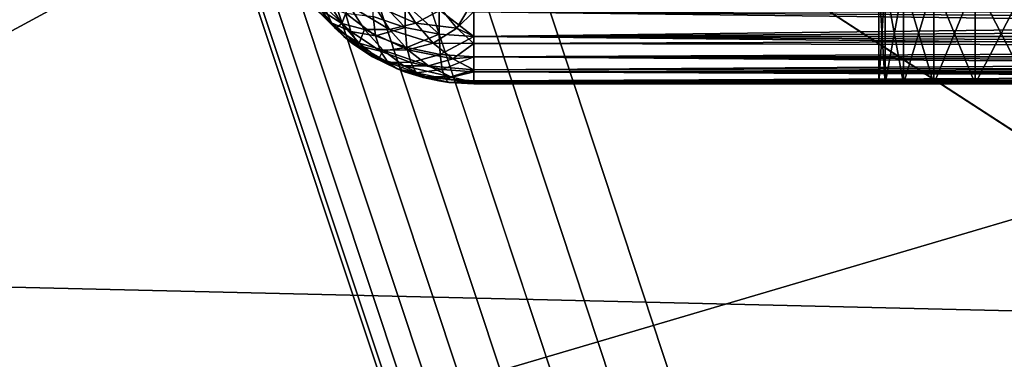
# Model space of a CAD drawing. Extents: x -547 to 547, y 0 to 578.
# Tile 364 of 472: x 359.76 to 364.62, y 555.14 to 556.82. Entities that reach past the tile are written whole.
import ezdxf

# ---------------------------------------------------------------- set-up
doc = ezdxf.new("R2010")
doc.units = 0
doc.header["$LTSCALE"] = 65.185185
for name, color, linetype in [('13', 7, 'CONTINUOUS'), ('152', 7, 'CONTINUOUS'), ('153', 7, 'CONTINUOUS'), ('20', 7, 'CONTINUOUS'), ('3', 7, 'CONTINUOUS'), ('332', 7, 'CONTINUOUS'), ('335', 7, 'CONTINUOUS'), ('40', 7, 'CONTINUOUS'), ('50', 7, 'CONTINUOUS'), ('51', 7, 'CONTINUOUS'), ('57', 7, 'CONTINUOUS'), ('59', 7, 'CONTINUOUS'), ('63', 7, 'CONTINUOUS'), ('9', 7, 'CONTINUOUS')]:
    doc.layers.add(name, color=color, linetype=linetype)

msp = doc.modelspace()

# ---------------------------------------------------------------- linework, layer by layer
at = {"layer": '13', "color": 7, "linetype": 'CONTINUOUS'}
for points in [[(360, 560, -49.9), (350, 551.5, -49.9), (360, 566, -49.9), (360, 560, -49.9)], [(360, 566, -49.9), (350, 551.5, -49.9), (350, 566, -49.9), (360, 566, -49.9)], [(360.0245, 559.6881, -49.9), (350, 551.5, -49.9), (360, 560, -49.9), (360.0245, 559.6881, -49.9)], [(360.0977, 559.3826, -49.9), (350, 551.5, -49.9), (360.0245, 559.6881, -49.9), (360.0977, 559.3826, -49.9)], [(360.2178, 559.0925, -49.9), (350, 551.5, -49.9), (360.0977, 559.3826, -49.9), (360.2178, 559.0925, -49.9)], [(360.3818, 558.8247, -49.9), (350, 551.5, -49.9), (360.2178, 559.0925, -49.9), (360.3818, 558.8247, -49.9)], [(360.5858, 558.5858, -49.9), (350, 551.5, -49.9), (360.3818, 558.8247, -49.9), (360.5858, 558.5858, -49.9)], [(360.8246, 558.3818, -49.9), (350, 551.5, -49.9), (360.5858, 558.5858, -49.9), (360.8246, 558.3818, -49.9)], [(361.0925, 558.2178, -49.9), (350, 551.5, -49.9), (360.8246, 558.3818, -49.9), (361.0925, 558.2178, -49.9)], [(361.3826, 558.0977, -49.9), (350, 551.5, -49.9), (361.0925, 558.2178, -49.9), (361.3826, 558.0977, -49.9)], [(361.6881, 558.0245, -49.9), (350, 551.5, -49.9), (361.3826, 558.0977, -49.9), (361.6881, 558.0245, -49.9)], [(362, 558, -49.9), (350, 551.5, -49.9), (361.6881, 558.0245, -49.9), (362, 558, -49.9)], [(372, 551.5, -49.9), (350, 551.5, -49.9), (372, 558, -49.9), (372, 551.5, -49.9)], [(372, 558, -49.9), (350, 551.5, -49.9), (362, 558, -49.9), (372, 558, -49.9)]]:
    msp.add_3dface(points, dxfattribs=at)
at = {"layer": '152', "color": 6, "linetype": 'CONTINUOUS'}
for points in [[(364.0305, 556.5, -5.3269), (364, 556.5, -4.9), (364.0305, 557, -5.3269), (364.0305, 556.5, -5.3269)], [(364.0305, 557, -5.3269), (364, 556.5, -4.9), (364, 557, -4.9), (364.0305, 557, -5.3269)], [(364.1215, 556.5, -5.7451), (364.0305, 556.5, -5.3269), (364.1215, 557, -5.7452), (364.1215, 556.5, -5.7451)], [(364.1215, 557, -5.7452), (364.0305, 556.5, -5.3269), (364.0305, 557, -5.3269), (364.1215, 557, -5.7452)], [(364.2711, 556.5, -6.1461), (364.1215, 556.5, -5.7451), (364.2711, 557, -6.1462), (364.2711, 556.5, -6.1461)], [(364.2711, 557, -6.1462), (364.1215, 556.5, -5.7451), (364.1215, 557, -5.7452), (364.2711, 557, -6.1462)], [(364.4762, 556.5, -6.5218), (364.2711, 556.5, -6.1461), (364.4762, 557, -6.5219), (364.4762, 556.5, -6.5218)], [(364.4762, 557, -6.5219), (364.2711, 556.5, -6.1461), (364.2711, 557, -6.1462), (364.4762, 557, -6.5219)], [(364.7327, 556.5, -6.8645), (364.4762, 556.5, -6.5218), (364.7328, 557, -6.8646), (364.7327, 556.5, -6.8645)], [(364.7328, 557, -6.8646), (364.4762, 556.5, -6.5218), (364.4762, 557, -6.5219), (364.7328, 557, -6.8646)]]:
    msp.add_3dface(points, dxfattribs=at)
at = {"layer": '153', "color": 6, "linetype": 'CONTINUOUS'}
for points in [[(364, 556.5, -4.9), (364.0305, 556.5, -4.4731), (364, 557, -4.9), (364, 556.5, -4.9)], [(364, 557, -4.9), (364.0305, 556.5, -4.4731), (364.0305, 557, -4.4731), (364, 557, -4.9)], [(364.0305, 556.5, -4.4731), (364.1215, 556.5, -4.0549), (364.0305, 557, -4.4731), (364.0305, 556.5, -4.4731)], [(364.0305, 557, -4.4731), (364.1215, 556.5, -4.0549), (364.1215, 557, -4.0548), (364.0305, 557, -4.4731)], [(364.1215, 556.5, -4.0549), (364.2711, 556.5, -3.6539), (364.1215, 557, -4.0548), (364.1215, 556.5, -4.0549)], [(364.1215, 557, -4.0548), (364.2711, 556.5, -3.6539), (364.2711, 557, -3.6538), (364.1215, 557, -4.0548)], [(364.2711, 556.5, -3.6539), (364.4762, 556.5, -3.2782), (364.2711, 557, -3.6538), (364.2711, 556.5, -3.6539)], [(364.2711, 557, -3.6538), (364.4762, 556.5, -3.2782), (364.4762, 557, -3.2781), (364.2711, 557, -3.6538)], [(364.4762, 556.5, -3.2782), (364.7327, 556.5, -2.9355), (364.4762, 557, -3.2781), (364.4762, 556.5, -3.2782)], [(364.4762, 557, -3.2781), (364.7327, 556.5, -2.9355), (364.7328, 557, -2.9354), (364.4762, 557, -3.2781)]]:
    msp.add_3dface(points, dxfattribs=at)
at = {"layer": '20', "color": 7, "linetype": 'CONTINUOUS'}
for points in [[(350, 551.5, 42.9), (545.5, 1.5, 42.9), (350, 566, 42.9), (350, 551.5, 42.9)], [(350, 566, 42.9), (545.5, 1.5, 42.9), (360.0977, 559.3826, 42.9), (350, 566, 42.9)], [(360.0977, 559.3826, 42.9), (545.5, 1.5, 42.9), (360.2178, 559.0925, 42.9), (360.0977, 559.3826, 42.9)], [(360.2178, 559.0925, 42.9), (545.5, 1.5, 42.9), (360.3818, 558.8247, 42.9), (360.2178, 559.0925, 42.9)], [(360.3818, 558.8247, 42.9), (545.5, 1.5, 42.9), (360.5858, 558.5858, 42.9), (360.3818, 558.8247, 42.9)], [(360.5858, 558.5858, 42.9), (545.5, 1.5, 42.9), (360.8246, 558.3818, 42.9), (360.5858, 558.5858, 42.9)], [(360.8246, 558.3818, 42.9), (545.5, 1.5, 42.9), (361.0925, 558.2178, 42.9), (360.8246, 558.3818, 42.9)], [(361.0925, 558.2178, 42.9), (545.5, 1.5, 42.9), (361.3826, 558.0977, 42.9), (361.0925, 558.2178, 42.9)], [(361.3826, 558.0977, 42.9), (545.5, 1.5, 42.9), (361.6881, 558.0245, 42.9), (361.3826, 558.0977, 42.9)], [(361.6881, 558.0245, 42.9), (545.5, 1.5, 42.9), (362, 558, 42.9), (361.6881, 558.0245, 42.9)], [(545.5, 1.5, 42.9), (372, 551.5, 42.9), (362, 558, 42.9), (545.5, 1.5, 42.9)], [(362, 558, 42.9), (372, 551.5, 42.9), (372, 558, 42.9), (362, 558, 42.9)]]:
    msp.add_3dface(points, dxfattribs=at)
at = {"layer": '3', "color": 7, "linetype": 'CONTINUOUS'}
for points in [[(528.7, 1.5, -68), (-528.7, 1.5, -68), (528.7, 576.5, -68), (528.7, 1.5, -68)], [(528.7, 576.5, -68), (-528.7, 1.5, -68), (-528.7, 576.5, -68), (528.7, 576.5, -68)]]:
    msp.add_3dface(points, dxfattribs=at)
at = {"layer": '332', "color": 7, "linetype": 'CONTINUOUS'}
for points in [[(0, 576.5, 68), (226.1803, 105.217, 68), (525, 1.5, 68), (0, 576.5, 68)], [(525, 576.5, 68), (0, 576.5, 68), (525, 1.5, 68), (525, 576.5, 68)]]:
    msp.add_3dface(points, dxfattribs=at)
at = {"layer": '335', "color": 7, "linetype": 'CONTINUOUS'}
for points in [[(-349, 551.5, 43), (-545.5, 576.5, 43), (545.5, 576.5, 43), (-349, 551.5, 43)], [(349, 551.5, 43), (-349, 551.5, 43), (545.5, 576.5, 43), (349, 551.5, 43)], [(349, 9.5, 43), (349, 551.5, 43), (545.5, 576.5, 43), (349, 9.5, 43)], [(545.5, 1.5, 43), (349, 9.5, 43), (545.5, 576.5, 43), (545.5, 1.5, 43)]]:
    msp.add_3dface(points, dxfattribs=at)
at = {"layer": '40', "color": 7, "linetype": 'CONTINUOUS'}
for points in [[(362, 556.5, -33.9), (362, 556.5, 26.9), (364, 556.5, -4.9), (362, 556.5, -33.9)], [(362, 556.5, 26.9), (372, 556.5, 26.9), (369.8785, 556.5, -4.0549), (362, 556.5, 26.9)], [(364, 556.5, -4.9), (362, 556.5, 26.9), (364.0305, 556.5, -4.4731), (364, 556.5, -4.9)], [(364.0305, 556.5, -4.4731), (362, 556.5, 26.9), (364.1215, 556.5, -4.0549), (364.0305, 556.5, -4.4731)], [(364.1215, 556.5, -4.0549), (362, 556.5, 26.9), (364.2711, 556.5, -3.6539), (364.1215, 556.5, -4.0549)], [(364.2711, 556.5, -3.6539), (362, 556.5, 26.9), (364.4762, 556.5, -3.2782), (364.2711, 556.5, -3.6539)], [(364.4762, 556.5, -3.2782), (362, 556.5, 26.9), (364.7327, 556.5, -2.9355), (364.4762, 556.5, -3.2782)], [(364.7327, 556.5, -2.9355), (362, 556.5, 26.9), (365.0353, 556.5, -2.6328), (364.7327, 556.5, -2.9355)], [(365.0353, 556.5, -2.6328), (362, 556.5, 26.9), (365.378, 556.5, -2.3763), (365.0353, 556.5, -2.6328)], [(365.378, 556.5, -2.3763), (362, 556.5, 26.9), (365.7537, 556.5, -2.1712), (365.378, 556.5, -2.3763)], [(365.7537, 556.5, -2.1712), (362, 556.5, 26.9), (366.1548, 556.5, -2.0216), (365.7537, 556.5, -2.1712)], [(366.1548, 556.5, -2.0216), (362, 556.5, 26.9), (366.573, 556.5, -1.9306), (366.1548, 556.5, -2.0216)], [(366.573, 556.5, -1.9306), (362, 556.5, 26.9), (367, 556.5, -1.9), (366.573, 556.5, -1.9306)], [(367, 556.5, -1.9), (362, 556.5, 26.9), (367.427, 556.5, -1.9306), (367, 556.5, -1.9)], [(367.427, 556.5, -1.9306), (362, 556.5, 26.9), (367.8452, 556.5, -2.0216), (367.427, 556.5, -1.9306)], [(367.8452, 556.5, -2.0216), (362, 556.5, 26.9), (368.2463, 556.5, -2.1712), (367.8452, 556.5, -2.0216)], [(368.2463, 556.5, -2.1712), (362, 556.5, 26.9), (368.622, 556.5, -2.3763), (368.2463, 556.5, -2.1712)], [(368.622, 556.5, -2.3763), (362, 556.5, 26.9), (368.9647, 556.5, -2.6328), (368.622, 556.5, -2.3763)], [(368.9647, 556.5, -2.6328), (362, 556.5, 26.9), (369.2673, 556.5, -2.9355), (368.9647, 556.5, -2.6328)], [(369.2673, 556.5, -2.9355), (362, 556.5, 26.9), (369.5238, 556.5, -3.2782), (369.2673, 556.5, -2.9355)], [(369.5238, 556.5, -3.2782), (362, 556.5, 26.9), (369.7289, 556.5, -3.6539), (369.5238, 556.5, -3.2782)], [(369.7289, 556.5, -3.6539), (362, 556.5, 26.9), (369.8785, 556.5, -4.0549), (369.7289, 556.5, -3.6539)], [(372, 556.5, -33.9), (362, 556.5, -33.9), (364.1215, 556.5, -5.7451), (372, 556.5, -33.9)], [(364.1215, 556.5, -5.7451), (362, 556.5, -33.9), (364.0305, 556.5, -5.3269), (364.1215, 556.5, -5.7451)], [(364.0305, 556.5, -5.3269), (362, 556.5, -33.9), (364, 556.5, -4.9), (364.0305, 556.5, -5.3269)], [(364.2711, 556.5, -6.1461), (372, 556.5, -33.9), (364.1215, 556.5, -5.7451), (364.2711, 556.5, -6.1461)], [(364.4762, 556.5, -6.5218), (372, 556.5, -33.9), (364.2711, 556.5, -6.1461), (364.4762, 556.5, -6.5218)], [(364.7327, 556.5, -6.8645), (372, 556.5, -33.9), (364.4762, 556.5, -6.5218), (364.7327, 556.5, -6.8645)]]:
    msp.add_3dface(points, dxfattribs=at)
at = {"layer": '50', "color": 7, "linetype": 'CONTINUOUS'}
for points in [[(362, 556.734, 27.5428), (362, 556.8572, 27.666), (372, 556.734, 27.5428), (362, 556.734, 27.5428)], [(372, 556.734, 27.5428), (362, 556.8572, 27.666), (372, 556.7929, 27.6071), (372, 556.734, 27.5428)], [(372, 556.7929, 27.6071), (362, 556.8572, 27.666), (372, 556.8572, 27.666), (372, 556.7929, 27.6071)], [(362, 556.634, 27.4), (362, 556.734, 27.5428), (372, 556.634, 27.4), (362, 556.634, 27.4)], [(372, 556.634, 27.4), (362, 556.734, 27.5428), (372, 556.6808, 27.4736), (372, 556.634, 27.4)], [(372, 556.6808, 27.4736), (362, 556.734, 27.5428), (372, 556.734, 27.5428), (372, 556.6808, 27.4736)], [(362, 556.5603, 27.242), (362, 556.634, 27.4), (372, 556.5603, 27.242), (362, 556.5603, 27.242)], [(372, 556.5603, 27.242), (362, 556.634, 27.4), (372, 556.5937, 27.3226), (372, 556.5603, 27.242)], [(372, 556.5937, 27.3226), (362, 556.634, 27.4), (372, 556.634, 27.4), (372, 556.5937, 27.3226)], [(362, 556.5152, 27.0736), (362, 556.5603, 27.242), (372, 556.5152, 27.0736), (362, 556.5152, 27.0736)], [(372, 556.5152, 27.0736), (362, 556.5603, 27.242), (372, 556.5341, 27.1588), (372, 556.5152, 27.0736)], [(372, 556.5341, 27.1588), (362, 556.5603, 27.242), (372, 556.5603, 27.242), (372, 556.5341, 27.1588)], [(372, 556.5, 26.9), (362, 556.5, 26.9), (362, 556.5152, 27.0736), (372, 556.5, 26.9)], [(372, 556.5, 26.9), (362, 556.5152, 27.0736), (372, 556.5038, 26.9872), (372, 556.5, 26.9)], [(372, 556.5038, 26.9872), (362, 556.5152, 27.0736), (372, 556.5152, 27.0736), (372, 556.5038, 26.9872)]]:
    msp.add_3dface(points, dxfattribs=at)
at = {"layer": '51', "color": 7, "linetype": 'CONTINUOUS'}
for points in [[(361.357, 556.7341, -33.9), (361.2338, 556.8574, -33.9), (361.3574, 556.7338, 26.9), (361.357, 556.7341, -33.9)], [(361.3574, 556.7338, 26.9), (361.2338, 556.8574, -33.9), (361.2341, 556.857, 26.9), (361.3574, 556.7338, 26.9)], [(361.4014, 556.699, -33.9), (361.357, 556.7341, -33.9), (361.3574, 556.7338, 26.9), (361.4014, 556.699, -33.9)], [(361.5003, 556.6338, 26.9), (361.4014, 556.699, -33.9), (361.3574, 556.7338, 26.9), (361.5003, 556.6338, 26.9)], [(361.4998, 556.6341, -33.9), (361.4014, 556.699, -33.9), (361.5003, 556.6338, 26.9), (361.4998, 556.6341, -33.9)], [(361.634, 556.5694, -33.9), (361.4998, 556.6341, -33.9), (361.6211, 556.5745, 26.9), (361.634, 556.5694, -33.9)], [(361.6211, 556.5745, 26.9), (361.4998, 556.6341, -33.9), (361.5003, 556.6338, 26.9), (361.6211, 556.5745, 26.9)], [(361.6583, 556.5602, 26.9), (361.634, 556.5694, -33.9), (361.6211, 556.5745, 26.9), (361.6583, 556.5602, 26.9)], [(361.6579, 556.5603, -33.9), (361.634, 556.5694, -33.9), (361.6583, 556.5602, 26.9), (361.6579, 556.5603, -33.9)], [(361.8263, 556.5152, -33.9), (361.6579, 556.5603, -33.9), (361.7499, 556.5318, 26.9), (361.8263, 556.5152, -33.9)], [(361.7499, 556.5318, 26.9), (361.6579, 556.5603, -33.9), (361.6583, 556.5602, 26.9), (361.7499, 556.5318, 26.9)], [(361.8268, 556.5151, 26.9), (361.8263, 556.5152, -33.9), (361.7499, 556.5318, 26.9), (361.8268, 556.5151, 26.9)], [(361.8773, 556.5076, -33.9), (361.8263, 556.5152, -33.9), (361.8766, 556.5076, 26.9), (361.8773, 556.5076, -33.9)], [(361.8766, 556.5076, 26.9), (361.8263, 556.5152, -33.9), (361.8268, 556.5151, 26.9), (361.8766, 556.5076, 26.9)], [(362, 556.5, 26.9), (361.8773, 556.5076, -33.9), (361.8766, 556.5076, 26.9), (362, 556.5, 26.9)], [(362, 556.5, 26.9), (362, 556.5, -33.9), (361.8773, 556.5076, -33.9), (362, 556.5, 26.9)]]:
    msp.add_3dface(points, dxfattribs=at)
at = {"layer": '57', "color": 7, "linetype": 'CONTINUOUS'}
for points in [[(362, 556.8574, -34.6662), (362, 556.7341, -34.543), (372, 556.8572, -34.666), (362, 556.8574, -34.6662)], [(372, 556.8572, -34.666), (362, 556.7341, -34.543), (372, 556.7929, -34.6071), (372, 556.8572, -34.666)], [(372, 556.7929, -34.6071), (362, 556.7341, -34.543), (372, 556.734, -34.5428), (372, 556.7929, -34.6071)], [(362, 556.7341, -34.543), (362, 556.7001, -34.5002), (372, 556.734, -34.5428), (362, 556.7341, -34.543)], [(372, 556.734, -34.5428), (362, 556.7001, -34.5002), (372, 556.6808, -34.4736), (372, 556.734, -34.5428)], [(362, 556.7001, -34.5002), (362, 556.6341, -34.4002), (372, 556.6808, -34.4736), (362, 556.7001, -34.5002)], [(372, 556.6808, -34.4736), (362, 556.6341, -34.4002), (372, 556.634, -34.4), (372, 556.6808, -34.4736)], [(362, 556.6341, -34.4002), (362, 556.57, -34.2677), (372, 556.634, -34.4), (362, 556.6341, -34.4002)], [(372, 556.634, -34.4), (362, 556.57, -34.2677), (372, 556.5937, -34.3226), (372, 556.634, -34.4)], [(362, 556.57, -34.2677), (362, 556.5603, -34.2421), (372, 556.5937, -34.3226), (362, 556.57, -34.2677)], [(372, 556.5937, -34.3226), (362, 556.5603, -34.2421), (372, 556.5603, -34.242), (372, 556.5937, -34.3226)], [(362, 556.5603, -34.2421), (362, 556.5152, -34.0737), (372, 556.5603, -34.242), (362, 556.5603, -34.2421)], [(372, 556.5603, -34.242), (362, 556.5152, -34.0737), (372, 556.5341, -34.1588), (372, 556.5603, -34.242)], [(372, 556.5341, -34.1588), (362, 556.5152, -34.0737), (372, 556.5152, -34.0736), (372, 556.5341, -34.1588)], [(362, 556.5152, -34.0737), (362, 556.5078, -34.0244), (372, 556.5152, -34.0736), (362, 556.5152, -34.0737)], [(372, 556.5152, -34.0736), (362, 556.5078, -34.0244), (372, 556.5038, -33.9872), (372, 556.5152, -34.0736)], [(362, 556.5078, -34.0244), (362, 556.5, -33.9), (372, 556.5038, -33.9872), (362, 556.5078, -34.0244)], [(362, 556.5, -33.9), (372, 556.5, -33.9), (372, 556.5038, -33.9872), (362, 556.5, -33.9)]]:
    msp.add_3dface(points, dxfattribs=at)
at = {"layer": '59', "color": 7, "linetype": 'CONTINUOUS'}
for points in [[(361.3472, 556.7991, -34.1873), (361.2732, 556.9158, -34.2612), (361.2428, 556.8667, -34.0598), (361.3472, 556.7991, -34.1873)], [(361.3472, 556.7991, -34.1873), (361.3819, 556.8898, -34.3956), (361.2732, 556.9158, -34.2612), (361.3472, 556.7991, -34.1873)], [(361.7133, 556.7999, -34.5539), (361.6395, 556.9165, -34.6277), (361.5051, 556.8902, -34.5191), (361.7133, 556.7999, -34.5539)], [(361.7133, 556.7999, -34.5539), (361.8407, 556.8678, -34.6583), (361.6395, 556.9165, -34.6277), (361.7133, 556.7999, -34.5539)], [(361.915, 556.7755, -34.584), (362, 556.9175, -34.7128), (361.8407, 556.8678, -34.6583), (361.915, 556.7755, -34.584)], [(362, 556.8574, -34.6662), (362, 556.9175, -34.7128), (361.915, 556.7755, -34.584), (362, 556.8574, -34.6662)], [(361.2338, 556.8574, -33.9), (361.3173, 556.7743, -33.9853), (361.2428, 556.8667, -34.0598), (361.2338, 556.8574, -33.9)], [(361.2338, 556.8574, -33.9), (361.357, 556.7341, -33.9), (361.3173, 556.7743, -33.9853), (361.2338, 556.8574, -33.9)], [(361.3173, 556.7743, -33.9853), (361.3472, 556.7991, -34.1873), (361.2428, 556.8667, -34.0598), (361.3173, 556.7743, -33.9853)], [(361.4603, 556.7688, -34.3172), (361.3819, 556.8898, -34.3956), (361.3472, 556.7991, -34.1873), (361.4603, 556.7688, -34.3172)], [(361.5833, 556.7694, -34.4409), (361.5051, 556.8902, -34.5191), (361.3819, 556.8898, -34.3956), (361.5833, 556.7694, -34.4409)], [(361.4603, 556.7688, -34.3172), (361.5833, 556.7694, -34.4409), (361.3819, 556.8898, -34.3956), (361.4603, 556.7688, -34.3172)], [(361.5833, 556.7694, -34.4409), (361.7133, 556.7999, -34.5539), (361.5051, 556.8902, -34.5191), (361.5833, 556.7694, -34.4409)], [(361.915, 556.7755, -34.584), (361.8407, 556.8678, -34.6583), (361.7133, 556.7999, -34.5539), (361.915, 556.7755, -34.584)], [(362, 556.7341, -34.543), (362, 556.8574, -34.6662), (361.915, 556.7755, -34.584), (362, 556.7341, -34.543)], [(361.4335, 556.7008, -34.101), (361.3472, 556.7991, -34.1873), (361.3173, 556.7743, -33.9853), (361.4335, 556.7008, -34.101)], [(361.357, 556.7341, -33.9), (361.4014, 556.699, -33.9), (361.3173, 556.7743, -33.9853), (361.357, 556.7341, -33.9)], [(361.4014, 556.699, -33.9), (361.4335, 556.7008, -34.101), (361.3173, 556.7743, -33.9853), (361.4014, 556.699, -33.9)], [(361.4335, 556.7008, -34.101), (361.4603, 556.7688, -34.3172), (361.3472, 556.7991, -34.1873), (361.4335, 556.7008, -34.101)], [(361.5516, 556.6677, -34.2259), (361.4603, 556.7688, -34.3172), (361.4335, 556.7008, -34.101), (361.5516, 556.6677, -34.2259)], [(361.6745, 556.6682, -34.3497), (361.5833, 556.7694, -34.4409), (361.4603, 556.7688, -34.3172), (361.6745, 556.6682, -34.3497)], [(361.5516, 556.6677, -34.2259), (361.6745, 556.6682, -34.3497), (361.4603, 556.7688, -34.3172), (361.5516, 556.6677, -34.2259)], [(361.7994, 556.7017, -34.4678), (361.7133, 556.7999, -34.5539), (361.5833, 556.7694, -34.4409), (361.7994, 556.7017, -34.4678)], [(361.6745, 556.6682, -34.3497), (361.7994, 556.7017, -34.4678), (361.5833, 556.7694, -34.4409), (361.6745, 556.6682, -34.3497)], [(361.7994, 556.7017, -34.4678), (361.915, 556.7755, -34.584), (361.7133, 556.7999, -34.5539), (361.7994, 556.7017, -34.4678)], [(362, 556.7001, -34.5002), (361.915, 556.7755, -34.584), (361.7994, 556.7017, -34.4678), (362, 556.7001, -34.5002)], [(362, 556.7001, -34.5002), (362, 556.7341, -34.543), (361.915, 556.7755, -34.584), (362, 556.7001, -34.5002)], [(361.4014, 556.699, -33.9), (361.5299, 556.6236, -34.0046), (361.4335, 556.7008, -34.101), (361.4014, 556.699, -33.9)], [(361.4014, 556.699, -33.9), (361.4998, 556.6341, -33.9), (361.5299, 556.6236, -34.0046), (361.4014, 556.699, -33.9)], [(361.5299, 556.6236, -34.0046), (361.5516, 556.6677, -34.2259), (361.4335, 556.7008, -34.101), (361.5299, 556.6236, -34.0046)], [(361.6534, 556.5891, -34.1241), (361.5516, 556.6677, -34.2259), (361.5299, 556.6236, -34.0046), (361.6534, 556.5891, -34.1241)], [(361.7762, 556.5896, -34.2481), (361.6745, 556.6682, -34.3497), (361.5516, 556.6677, -34.2259), (361.7762, 556.5896, -34.2481)], [(361.6534, 556.5891, -34.1241), (361.7762, 556.5896, -34.2481), (361.5516, 556.6677, -34.2259), (361.6534, 556.5891, -34.1241)], [(361.8956, 556.6244, -34.3716), (361.7994, 556.7017, -34.4678), (361.6745, 556.6682, -34.3497), (361.8956, 556.6244, -34.3716)], [(361.7762, 556.5896, -34.2481), (361.8956, 556.6244, -34.3716), (361.6745, 556.6682, -34.3497), (361.7762, 556.5896, -34.2481)], [(361.8956, 556.6244, -34.3716), (362, 556.7001, -34.5002), (361.7994, 556.7017, -34.4678), (361.8956, 556.6244, -34.3716)], [(362, 556.6341, -34.4002), (362, 556.7001, -34.5002), (361.8956, 556.6244, -34.3716), (362, 556.6341, -34.4002)], [(361.4998, 556.6341, -33.9), (361.634, 556.5694, -33.9), (361.5299, 556.6236, -34.0046), (361.4998, 556.6341, -33.9)], [(361.634, 556.5694, -33.9), (361.6534, 556.5891, -34.1241), (361.5299, 556.6236, -34.0046), (361.634, 556.5694, -33.9)], [(362, 556.57, -34.2677), (361.8956, 556.6244, -34.3716), (361.7762, 556.5896, -34.2481), (362, 556.57, -34.2677)], [(362, 556.57, -34.2677), (362, 556.6341, -34.4002), (361.8956, 556.6244, -34.3716), (362, 556.57, -34.2677)], [(361.634, 556.5694, -33.9), (361.7629, 556.5353, -34.0145), (361.6534, 556.5891, -34.1241), (361.634, 556.5694, -33.9)], [(361.634, 556.5694, -33.9), (361.6579, 556.5603, -33.9), (361.7629, 556.5353, -34.0145), (361.634, 556.5694, -33.9)], [(361.8856, 556.5357, -34.1387), (361.7762, 556.5896, -34.2481), (361.6534, 556.5891, -34.1241), (361.8856, 556.5357, -34.1387)], [(361.7629, 556.5353, -34.0145), (361.8856, 556.5357, -34.1387), (361.6534, 556.5891, -34.1241), (361.7629, 556.5353, -34.0145)], [(361.6579, 556.5603, -33.9), (361.8263, 556.5152, -33.9), (361.7629, 556.5353, -34.0145), (361.6579, 556.5603, -33.9)], [(361.8856, 556.5357, -34.1387), (362, 556.57, -34.2677), (361.7762, 556.5896, -34.2481), (361.8856, 556.5357, -34.1387)], [(362, 556.5603, -34.2421), (362, 556.57, -34.2677), (361.8856, 556.5357, -34.1387), (362, 556.5603, -34.2421)], [(362, 556.5078, -34.0244), (362, 556.5603, -34.2421), (361.8856, 556.5357, -34.1387), (362, 556.5078, -34.0244)], [(362, 556.5078, -34.0244), (362, 556.5152, -34.0737), (362, 556.5603, -34.2421), (362, 556.5078, -34.0244)], [(362, 556.5078, -34.0244), (361.8856, 556.5357, -34.1387), (361.7629, 556.5353, -34.0145), (362, 556.5078, -34.0244)], [(361.8263, 556.5152, -33.9), (361.8773, 556.5076, -33.9), (361.7629, 556.5353, -34.0145), (361.8263, 556.5152, -33.9)], [(361.8773, 556.5076, -33.9), (362, 556.5078, -34.0244), (361.7629, 556.5353, -34.0145), (361.8773, 556.5076, -33.9)], [(361.8773, 556.5076, -33.9), (362, 556.5, -33.9), (362, 556.5078, -34.0244), (361.8773, 556.5076, -33.9)]]:
    msp.add_3dface(points, dxfattribs=at)
at = {"layer": '63', "color": 7, "linetype": 'CONTINUOUS'}
for points in [[(361.2341, 556.857, 26.9), (361.1751, 556.9481, 27.0221), (361.2972, 556.8019, 27.0368), (361.2341, 556.857, 26.9)], [(361.2972, 556.8019, 27.0368), (361.1751, 556.9481, 27.0221), (361.2571, 556.8873, 27.1698), (361.2972, 556.8019, 27.0368)], [(361.5023, 556.8334, 27.4549), (361.5023, 556.9451, 27.5666), (361.6602, 556.7787, 27.5035), (361.5023, 556.8334, 27.4549)], [(361.6602, 556.7787, 27.5035), (361.5023, 556.9451, 27.5666), (361.6602, 556.8965, 27.6213), (361.6602, 556.7787, 27.5035)], [(361.3574, 556.7338, 26.9), (361.2341, 556.857, 26.9), (361.2972, 556.8019, 27.0368), (361.3574, 556.7338, 26.9)], [(361.2972, 556.8019, 27.0368), (361.2571, 556.8873, 27.1698), (361.3917, 556.7598, 27.1865), (361.2972, 556.8019, 27.0368)], [(361.3917, 556.7598, 27.1865), (361.2571, 556.8873, 27.1698), (361.3663, 556.8503, 27.3198), (361.3917, 556.7598, 27.1865)], [(361.8282, 556.8669, 27.6547), (361.8282, 556.7453, 27.5331), (361.6602, 556.8965, 27.6213), (361.8282, 556.8669, 27.6547)], [(361.8282, 556.7453, 27.5331), (361.6602, 556.7787, 27.5035), (361.6602, 556.8965, 27.6213), (361.8282, 556.7453, 27.5331)], [(362, 556.8572, 27.666), (362, 556.734, 27.5428), (361.8282, 556.8669, 27.6547), (362, 556.8572, 27.666)], [(361.8282, 556.8669, 27.6547), (362, 556.734, 27.5428), (361.8282, 556.7453, 27.5331), (361.8282, 556.8669, 27.6547)], [(361.3917, 556.7598, 27.1865), (361.3663, 556.8503, 27.3198), (361.5147, 556.7383, 27.3294), (361.3917, 556.7598, 27.1865)], [(361.5147, 556.7383, 27.3294), (361.3663, 556.8503, 27.3198), (361.5023, 556.8334, 27.4549), (361.5147, 556.7383, 27.3294)], [(361.5147, 556.7383, 27.3294), (361.5023, 556.8334, 27.4549), (361.6602, 556.7787, 27.5035), (361.5147, 556.7383, 27.3294)], [(361.3574, 556.7338, 26.9), (361.2972, 556.8019, 27.0368), (361.4333, 556.6891, 27.0456), (361.3574, 556.7338, 26.9)], [(361.4333, 556.6891, 27.0456), (361.2972, 556.8019, 27.0368), (361.3917, 556.7598, 27.1865), (361.4333, 556.6891, 27.0456)], [(361.4333, 556.6891, 27.0456), (361.3917, 556.7598, 27.1865), (361.5392, 556.6623, 27.1932), (361.4333, 556.6891, 27.0456)], [(361.5392, 556.6623, 27.1932), (361.3917, 556.7598, 27.1865), (361.5147, 556.7383, 27.3294), (361.5392, 556.6623, 27.1932)], [(361.6696, 556.6809, 27.3689), (361.5147, 556.7383, 27.3294), (361.6602, 556.7787, 27.5035), (361.6696, 556.6809, 27.3689)], [(361.8282, 556.7453, 27.5331), (361.6696, 556.6809, 27.3689), (361.6602, 556.7787, 27.5035), (361.8282, 556.7453, 27.5331)], [(361.5003, 556.6338, 26.9), (361.3574, 556.7338, 26.9), (361.4333, 556.6891, 27.0456), (361.5003, 556.6338, 26.9)], [(361.5392, 556.6623, 27.1932), (361.5147, 556.7383, 27.3294), (361.6696, 556.6809, 27.3689), (361.5392, 556.6623, 27.1932)], [(361.8282, 556.7453, 27.5331), (361.8333, 556.646, 27.3928), (361.6696, 556.6809, 27.3689), (361.8282, 556.7453, 27.5331)], [(361.8282, 556.7453, 27.5331), (362, 556.734, 27.5428), (361.8333, 556.646, 27.3928), (361.8282, 556.7453, 27.5331)], [(362, 556.734, 27.5428), (362, 556.634, 27.4), (361.8333, 556.646, 27.3928), (362, 556.734, 27.5428)], [(361.5003, 556.6338, 26.9), (361.4333, 556.6891, 27.0456), (361.5753, 556.6071, 27.0496), (361.5003, 556.6338, 26.9)], [(361.5753, 556.6071, 27.0496), (361.4333, 556.6891, 27.0456), (361.5392, 556.6623, 27.1932), (361.5753, 556.6071, 27.0496)], [(361.6882, 556.6058, 27.2213), (361.5392, 556.6623, 27.1932), (361.6696, 556.6809, 27.3689), (361.6882, 556.6058, 27.2213)], [(361.5753, 556.6071, 27.0496), (361.5392, 556.6623, 27.1932), (361.6882, 556.6058, 27.2213), (361.5753, 556.6071, 27.0496)], [(361.8333, 556.646, 27.3928), (361.6882, 556.6058, 27.2213), (361.6696, 556.6809, 27.3689), (361.8333, 556.646, 27.3928)], [(361.6211, 556.5745, 26.9), (361.5003, 556.6338, 26.9), (361.5753, 556.6071, 27.0496), (361.6211, 556.5745, 26.9)], [(361.8333, 556.646, 27.3928), (361.8433, 556.572, 27.238), (361.6882, 556.6058, 27.2213), (361.8333, 556.646, 27.3928)], [(361.8333, 556.646, 27.3928), (362, 556.634, 27.4), (361.8433, 556.572, 27.238), (361.8333, 556.646, 27.3928)], [(362, 556.634, 27.4), (362, 556.5603, 27.242), (361.8433, 556.572, 27.238), (362, 556.634, 27.4)], [(361.6211, 556.5745, 26.9), (361.5753, 556.6071, 27.0496), (361.7155, 556.5556, 27.0647), (361.6211, 556.5745, 26.9)], [(361.7155, 556.5556, 27.0647), (361.5753, 556.6071, 27.0496), (361.6882, 556.6058, 27.2213), (361.7155, 556.5556, 27.0647)], [(361.7499, 556.5318, 26.9), (361.6583, 556.5602, 26.9), (361.6211, 556.5745, 26.9), (361.7499, 556.5318, 26.9)], [(361.7499, 556.5318, 26.9), (361.6211, 556.5745, 26.9), (361.7155, 556.5556, 27.0647), (361.7499, 556.5318, 26.9)], [(361.8433, 556.572, 27.238), (361.7155, 556.5556, 27.0647), (361.6882, 556.6058, 27.2213), (361.8433, 556.572, 27.238)], [(361.8433, 556.572, 27.238), (361.8579, 556.5254, 27.0731), (361.7155, 556.5556, 27.0647), (361.8433, 556.572, 27.238)], [(361.8433, 556.572, 27.238), (362, 556.5603, 27.242), (361.8579, 556.5254, 27.0731), (361.8433, 556.572, 27.238)], [(362, 556.5603, 27.242), (362, 556.5152, 27.0736), (361.8579, 556.5254, 27.0731), (362, 556.5603, 27.242)], [(361.8579, 556.5254, 27.0731), (361.7499, 556.5318, 26.9), (361.7155, 556.5556, 27.0647), (361.8579, 556.5254, 27.0731)], [(361.8766, 556.5076, 26.9), (361.8268, 556.5151, 26.9), (361.7499, 556.5318, 26.9), (361.8766, 556.5076, 26.9)], [(361.8766, 556.5076, 26.9), (361.7499, 556.5318, 26.9), (361.8579, 556.5254, 27.0731), (361.8766, 556.5076, 26.9)], [(362, 556.5152, 27.0736), (361.8766, 556.5076, 26.9), (361.8579, 556.5254, 27.0731), (362, 556.5152, 27.0736)], [(362, 556.5, 26.9), (361.8766, 556.5076, 26.9), (362, 556.5152, 27.0736), (362, 556.5, 26.9)]]:
    msp.add_3dface(points, dxfattribs=at)
at = {"layer": '9', "color": 7, "linetype": 'CONTINUOUS'}
for points in [[(349, 551.5, -50), (528.7, 551.5, -50), (-528.7, 576.5, -50), (349, 551.5, -50)], [(-528.7, 576.5, -50), (528.7, 551.5, -50), (528.7, 576.5, -50), (-528.7, 576.5, -50)]]:
    msp.add_3dface(points, dxfattribs=at)

doc.saveas('drawing.dxf')
